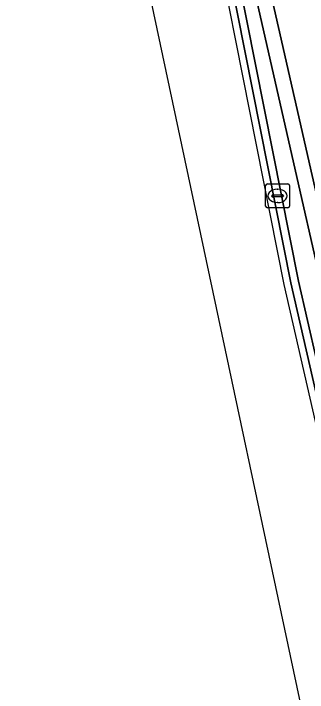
# Model space of a CAD drawing. Extents: x 161477 to 163040, y 383680 to 384871.
# Drawn here: x 161693.64 to 161705.92, y 383877.89 to 383906.21 of the extents above; entities that cross this region are included whole.
import ezdxf

# ---------------------------------------------------------------- set-up
doc = ezdxf.new("R2010")
doc.units = 0
for name, color, linetype in [('IMGEO_Berm_open', 7, 'Continuous'), ('IMGEO_Dek', 7, 'Continuous'), ('IMGEO_Fietspad_gesloten', 7, 'Continuous'), ('IMGEO_Kademuur', 7, 'Continuous'), ('IMGEO_Kolk', 7, 'Continuous'), ('IMGEO_Muur', 7, 'Continuous'), ('IMGEO_Waterloop', 7, 'Continuous')]:
    doc.layers.add(name, color=color, linetype=linetype)

msp = doc.modelspace()

# ---------------------------------------------------------------- linework, layer by layer
at = {"layer": 'IMGEO_Berm_open'}
for points in [[(161702.355, 383909.445), (161705.227, 383894.978), (161709.682, 383875.543), (161709.74, 383875.284), (161715.005, 383851.652), (161715.354, 383850.256), (161715.563, 383849.54), (161715.79, 383848.829), (161716.035, 383848.124), (161716.298, 383847.427), (161716.559, 383846.784), (161747.682, 383772.942), (161747.833, 383772.57), (161747.955, 383772.245), (161748.085, 383771.865), (161753.427, 383755.659)], [(161753.741, 383755.762), (161748.398, 383771.971), (161748.265, 383772.356), (161748.14, 383772.69), (161747.987, 383773.068), (161716.864, 383846.91), (161716.605, 383847.547), (161716.345, 383848.237), (161716.103, 383848.933), (161715.879, 383849.636), (161715.672, 383850.344), (161715.484, 383851.057), (161715.326, 383851.726), (161710.062, 383875.356), (161705.549, 383895.047), (161702.679, 383909.506)]]:
    msp.add_lwpolyline(points, dxfattribs=at)
at = {"layer": 'IMGEO_Dek'}
for points in [[(161755.175, 383756.235), (161749.829, 383772.453), (161749.686, 383772.867), (161749.547, 383773.239), (161749.382, 383773.645), (161718.259, 383847.488), (161718.011, 383848.097), (161717.765, 383848.751), (161717.535, 383849.411), (161717.323, 383850.077), (161717.128, 383850.748), (161716.95, 383851.423), (161716.798, 383852.063), (161711.536, 383875.684), (161699.962, 383926.496)], [(161702.06, 383909.389), (161704.933, 383894.915), (161709.395, 383875.454), (161709.447, 383875.219), (161709.563, 383874.697), (161714.712, 383851.585), (161714.873, 383850.904), (161715.065, 383850.176), (161715.276, 383849.452), (161715.505, 383848.734), (161715.753, 383848.022), (161716.018, 383847.317), (161716.282, 383846.669), (161747.405, 383772.827), (161747.553, 383772.461), (161747.672, 383772.143), (161747.801, 383771.769), (161753.143, 383755.565)]]:
    msp.add_lwpolyline(points, dxfattribs=at)
at = {"layer": 'IMGEO_Fietspad_gesloten'}
for points in [[(161699.962, 383926.496), (161711.536, 383875.684), (161713.771, 383876.182), (161709.253, 383895.895), (161709.161, 383896.43), (161709.098, 383896.969), (161709.065, 383897.513), (161709.061, 383898.057), (161709.086, 383898.6), (161709.141, 383899.139), (161706.267, 383914.974)], [(161755.175, 383756.235), (161749.829, 383772.453), (161749.686, 383772.867), (161749.547, 383773.239), (161749.382, 383773.645), (161718.259, 383847.488), (161718.011, 383848.097), (161717.765, 383848.751), (161717.535, 383849.411), (161717.323, 383850.077), (161717.128, 383850.748), (161716.95, 383851.423), (161716.798, 383852.063), (161711.536, 383875.684), (161699.962, 383926.496)], [(161702.679, 383909.506), (161705.549, 383895.047), (161710.062, 383875.356), (161715.326, 383851.726), (161715.484, 383851.057), (161715.672, 383850.344), (161715.879, 383849.636), (161716.103, 383848.933), (161716.345, 383848.237), (161716.605, 383847.547), (161716.864, 383846.91), (161732.256, 383810.392), (161747.987, 383773.068), (161748.14, 383772.69), (161748.265, 383772.356), (161748.398, 383771.971), (161753.741, 383755.762)]]:
    msp.add_lwpolyline(points, dxfattribs=at)
at = {"layer": 'IMGEO_Kademuur'}
for points in [[(161755.175, 383756.235), (161749.829, 383772.453), (161749.686, 383772.867), (161749.547, 383773.239), (161749.382, 383773.645), (161718.259, 383847.488), (161718.011, 383848.097), (161717.765, 383848.751), (161717.535, 383849.411), (161717.323, 383850.077), (161717.128, 383850.748), (161716.95, 383851.423), (161716.798, 383852.063), (161711.536, 383875.684), (161699.962, 383926.496)], [(161700.92, 383919.408), (161710.911, 383875.545), (161716.174, 383851.92), (161716.329, 383851.268), (161716.511, 383850.577), (161716.711, 383849.89), (161716.928, 383849.208), (161717.163, 383848.533), (161717.415, 383847.864), (161717.668, 383847.243), (161733.057, 383810.729), (161748.791, 383773.4), (161748.951, 383773.006), (161749.084, 383772.651), (161749.223, 383772.248), (161754.567, 383756.034)]]:
    msp.add_lwpolyline(points, dxfattribs=at)
at = {"layer": 'IMGEO_Kolk'}
for p, q in [((161704.247, 383899.109), (161705.099, 383899.109)), ((161704.172, 383898.183), (161704.172, 383899.035)), ((161704.66, 383898.889), (161704.685, 383898.889)), ((161705.173, 383899.035), (161705.173, 383898.183)), ((161704.431, 383898.603), (161704.431, 383898.615)), ((161704.869, 383898.566), (161704.471, 383898.566)), ((161704.474, 383898.652), (161704.872, 383898.652)), ((161704.915, 383898.615), (161704.915, 383898.603)), ((161704.683, 383898.329), (161704.658, 383898.329)), ((161705.099, 383898.109), (161704.247, 383898.109))]:
    msp.add_line(p, q, dxfattribs=at)
for points in [[(161704.247, 383899.109), (161705.099, 383899.109)], [(161704.172, 383898.183), (161704.172, 383899.035)], [(161705.173, 383899.035), (161705.173, 383898.183)], [(161705.099, 383898.109), (161704.247, 383898.109)]]:
    msp.add_lwpolyline(points, dxfattribs=at)
for centre, radius, start, end in [((161704.249, 383899.033), 0.0765, 91.552, 178.448), ((161704.249, 383899.033), 0.0765, 91.552, 178.448), ((161705.097, 383899.033), 0.0765, 1.552, 88.448), ((161705.097, 383899.033), 0.0765, 1.552, 88.448), ((161704.471, 383898.612), 0.0403, 85.8775, 175.7526), ((161704.468, 383898.602), 0.0366, 178.938, 274.7102), ((161704.872, 383898.609), 0.043, 264.8664, 352.4533), ((161704.876, 383898.614), 0.0386, 1.7309, 96.639), ((161704.249, 383898.185), 0.0765, 181.552, 268.448), ((161704.249, 383898.185), 0.0765, 181.552, 268.448), ((161705.097, 383898.185), 0.0765, 271.552, 358.448), ((161705.097, 383898.185), 0.0765, 271.552, 358.448)]:
    msp.add_arc(centre, radius, start, end, dxfattribs=at)
for centre, major_axis, ratio, start_param, end_param in [((161704.659, 383898.609), (-0.387, 0.002), 0.722429, 4.712389, 7.853982), ((161704.684, 383898.609), (-0.39, 0.002), 0.717154, 1.570796, 4.712389)]:
    msp.add_ellipse(centre, major_axis=major_axis, ratio=ratio, start_param=start_param, end_param=end_param, dxfattribs=at)
at = {"layer": 'IMGEO_Muur'}
for points in [[(161702.06, 383909.389), (161704.933, 383894.915), (161709.395, 383875.454), (161709.563, 383874.697), (161714.712, 383851.585), (161714.873, 383850.904), (161715.065, 383850.176), (161715.276, 383849.452), (161715.505, 383848.734), (161715.753, 383848.022), (161716.018, 383847.317), (161716.282, 383846.669), (161747.405, 383772.827), (161747.553, 383772.461), (161747.672, 383772.143), (161747.801, 383771.769), (161753.143, 383755.565)], [(161753.427, 383755.659), (161748.085, 383771.865), (161747.955, 383772.245), (161747.833, 383772.57), (161747.682, 383772.942), (161716.559, 383846.784), (161716.298, 383847.427), (161716.035, 383848.124), (161715.79, 383848.829), (161715.563, 383849.54), (161715.354, 383850.256), (161715.164, 383850.977), (161715.005, 383851.652), (161709.682, 383875.543), (161705.227, 383894.978), (161702.355, 383909.445)]]:
    msp.add_lwpolyline(points, dxfattribs=at)
at = {"layer": 'IMGEO_Waterloop'}
for points in [[(161693.642, 383933.716), (161706.646, 383872.625), (161708.346, 383865.807), (161723.883, 383803.473), (161747.952, 383750.081), (161772.394, 383680.25)], [(161754.567, 383756.034), (161749.223, 383772.248), (161749.084, 383772.651), (161748.951, 383773.006), (161748.791, 383773.4), (161733.057, 383810.729), (161717.668, 383847.243), (161717.415, 383847.864), (161717.163, 383848.533), (161716.928, 383849.208), (161716.711, 383849.89), (161716.511, 383850.577), (161716.329, 383851.268), (161716.174, 383851.92), (161710.911, 383875.545), (161700.92, 383919.408)]]:
    msp.add_lwpolyline(points, dxfattribs=at)

doc.saveas('drawing.dxf')
